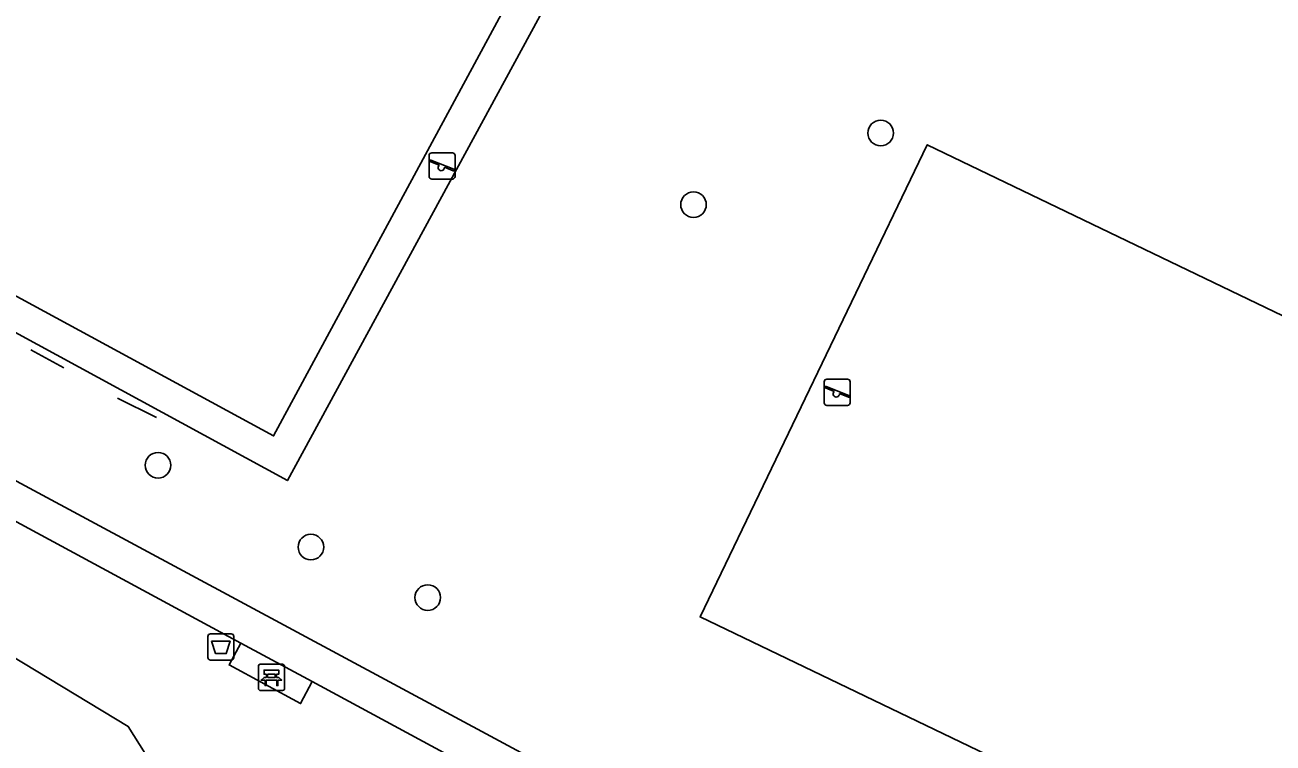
# Model space of a CAD drawing. Extents: x 162989 to 165008, y 383432 to 384338.
# Drawn here: x 164158.82 to 164206.45, y 383707.68 to 383735.09 of the extents above; entities that cross this region are included whole.
import ezdxf

# ---------------------------------------------------------------- set-up
doc = ezdxf.new("R2010")
doc.units = 0
for name, color, linetype in [('IMGEO_Afvalbak', 7, 'Continuous'), ('IMGEO_Bank', 7, 'Continuous'), ('IMGEO_Boom', 7, 'Continuous'), ('IMGEO_Groenvoorziening', 7, 'Continuous'), ('IMGEO_Hek', 7, 'Continuous'), ('IMGEO_Oever', 7, 'Continuous'), ('IMGEO_Speelvoorziening', 7, 'Continuous'), ('IMGEO_Terreindeel_gesloten', 7, 'Continuous'), ('IMGEO_Voetpad_halfverhard', 7, 'Continuous'), ('IMGEO_Voetpad_open', 7, 'Continuous')]:
    doc.layers.add(name, color=color, linetype=linetype)

msp = doc.modelspace()

# ---------------------------------------------------------------- linework, layer by layer
at = {"layer": 'IMGEO_Afvalbak'}
for p, q in [((164165.802, 383710.946), (164165.802, 383711.746)), ((164165.802, 383711.746), (164165.802, 383710.946)), ((164165.902, 383711.846), (164166.692, 383711.846)), ((164166.692, 383711.846), (164165.902, 383711.846)), ((164166.792, 383711.746), (164166.792, 383710.946)), ((164166.792, 383710.946), (164166.792, 383711.746)), ((164166.692, 383710.846), (164165.902, 383710.846)), ((164165.902, 383710.846), (164166.692, 383710.846))]:
    msp.add_line(p, q, dxfattribs=at)
msp.add_lwpolyline([(164165.945, 383711.56), (164166.649, 383711.56), (164166.5, 383711.09), (164166.094, 383711.09), (164165.945, 383711.56)], dxfattribs=at)
for centre, start, end in [((164165.902, 383711.746), 90, 180), ((164165.902, 383711.746), 90, 180), ((164166.692, 383711.746), 0, 90), ((164166.692, 383711.746), 360, 90), ((164165.902, 383710.946), 180, 270), ((164165.902, 383710.946), 180, 270), ((164166.692, 383710.946), 270, 0), ((164166.692, 383710.946), 270, 0)]:
    msp.add_arc(centre, 0.1, start, end, dxfattribs=at)
at = {"layer": 'IMGEO_Bank'}
for p, q in [((164167.728, 383709.758), (164167.728, 383710.599)), ((164167.728, 383710.599), (164167.728, 383709.758)), ((164167.803, 383710.683), (164168.644, 383710.683)), ((164168.644, 383710.683), (164167.803, 383710.683)), ((164168.728, 383710.608), (164168.728, 383709.767)), ((164168.728, 383709.767), (164168.728, 383710.608)), ((164168.425, 383710.081), (164168.032, 383710.081)), ((164168.037, 383710.189), (164168.037, 383710.295)), ((164168.081, 383710.295), (164168.081, 383710.189)), ((164168.369, 383710.301), (164168.087, 383710.301)), ((164168.087, 383710.183), (164168.369, 383710.183)), ((164168.375, 383710.189), (164168.375, 383710.295)), ((164168.419, 383710.295), (164168.419, 383710.189)), ((164168.653, 383709.683), (164167.812, 383709.683)), ((164167.812, 383709.683), (164168.653, 383709.683))]:
    msp.add_line(p, q, dxfattribs=at)
for points in [[(164168.031, 383710.301), (164167.945, 383710.301), (164167.945, 383710.462), (164168.508, 383710.462), (164168.508, 383710.301), (164168.425, 383710.301)], [(164167.975, 383710.081), (164167.833, 383710.081), (164167.945, 383710.183), (164168.031, 383710.183)], [(164168.025, 383710.074), (164168.025, 383709.867), (164167.982, 383709.867), (164167.982, 383710.074)], [(164168.425, 383710.183), (164168.508, 383710.183), (164168.62, 383710.081), (164168.481, 383710.081)], [(164168.475, 383710.074), (164168.475, 383709.867), (164168.431, 383709.867), (164168.431, 383710.074)]]:
    msp.add_lwpolyline(points, dxfattribs=at)
for centre, radius, start, end in [((164167.806, 383710.605), 0.0779, 92.4484, 184.2845), ((164167.806, 383710.605), 0.0779, 92.4484, 184.2845), ((164168.65, 383710.605), 0.0779, 2.4484, 94.2845), ((164168.65, 383710.605), 0.0779, 2.4484, 94.2845), ((164167.975, 383710.074), 0.00671, 2.8957, 87.1043), ((164168.032, 383710.074), 0.00671, 92.8957, 177.1043), ((164168.03, 383710.294), 0.00671, 2.8957, 87.1043), ((164168.03, 383710.19), 0.00671, 272.8957, 357.1043), ((164168.087, 383710.294), 0.00671, 92.8957, 177.1043), ((164168.087, 383710.19), 0.00671, 182.8957, 267.1043), ((164168.369, 383710.294), 0.00671, 2.8957, 87.1043), ((164168.369, 383710.19), 0.00671, 272.8957, 357.1043), ((164168.426, 383710.294), 0.00671, 92.8957, 177.1043), ((164168.426, 383710.19), 0.00671, 182.8957, 267.1043), ((164168.424, 383710.074), 0.00671, 2.8957, 87.1043), ((164168.481, 383710.074), 0.00671, 92.8957, 177.1043), ((164167.806, 383709.761), 0.0779, 182.4484, 274.2845), ((164167.806, 383709.761), 0.0779, 182.4484, 274.2845), ((164168.65, 383709.761), 0.0779, 272.4484, 4.2845), ((164168.65, 383709.761), 0.0779, 272.4484, 4.2845)]:
    msp.add_arc(centre, radius, start, end, dxfattribs=at)
at = {"layer": 'IMGEO_Boom'}
for centre in [(164191.478, 383730.967), (164184.335, 383728.231), (164163.9, 383718.282), (164169.734, 383715.158), (164174.192, 383713.23)]:
    msp.add_circle(centre, 0.489, dxfattribs=at)
at = {"layer": 'IMGEO_Groenvoorziening'}
for points in [[(164169.788, 383710.02), (164169.337, 383709.185), (164166.61, 383710.66), (164167.061, 383711.494), (164136.406, 383728.071), (164135.955, 383727.236), (164133.272, 383728.687), (164133.723, 383729.522), (164079.257, 383758.541), (164076.946, 383759.773)], [(164147.454, 383759.501), (164181.494, 383741.012), (164168.837, 383717.695), (164153.653, 383725.966), (164151.277, 383721.559), (164200.537, 383695.052)], [(164145.128, 383718.972), (164162.762, 383708.309), (164164.213, 383706.007)], [(164199.734, 383693.826), (164169.788, 383710.02)]]:
    msp.add_lwpolyline(points, dxfattribs=at)
for points in [[(164209.085, 383700.711), (164217.752, 383718.736), (164193.252, 383730.517), (164184.585, 383712.492)], [(164193.252, 383730.517), (164217.752, 383718.736), (164209.085, 383700.711), (164184.585, 383712.492)]]:
    msp.add_lwpolyline(points, close=True, dxfattribs=at)
at = {"layer": 'IMGEO_Hek'}
for points in [[(164168.307, 383719.401), (164136.594, 383736.638), (164148.031, 383757.794), (164179.73, 383740.566), (164168.307, 383719.401)], [(164159.046, 383722.693), (164160.311, 383722.006)], [(164162.349, 383720.846), (164163.838, 383720.102)]]:
    msp.add_lwpolyline(points, dxfattribs=at)
at = {"layer": 'IMGEO_Oever'}
msp.add_lwpolyline([(164157.304, 383702.694), (164168.598, 383695.723), (164172.541, 383691.622), (164194.655, 383678.499), (164196.453, 383678.057), (164199.008, 383679.35), (164201.563, 383681.369), (164202.604, 383683.893), (164200.995, 383685.407), (164196.8, 383688.341), (164190.364, 383692.316), (164185.412, 383693.988), (164174.655, 383699.224), (164172.509, 383703.073), (164169.86, 383704.934), (164166.169, 383705.47), (164164.213, 383706.007), (164162.762, 383708.309), (164145.128, 383718.972)], dxfattribs=at)
at = {"layer": 'IMGEO_Speelvoorziening'}
for p, q in [((164174.245, 383729.31), (164174.245, 383730.11)), ((164174.245, 383730.11), (164174.245, 383729.31)), ((164174.345, 383730.21), (164175.135, 383730.21)), ((164175.135, 383730.21), (164174.345, 383730.21)), ((164175.235, 383730.11), (164175.235, 383729.31)), ((164175.235, 383729.31), (164175.235, 383730.11)), ((164174.628, 383729.738), (164174.289, 383729.875)), ((164174.314, 383729.935), (164175.19, 383729.582)), ((164175.166, 383729.522), (164174.826, 383729.659)), ((164175.135, 383729.21), (164174.345, 383729.21)), ((164174.345, 383729.21), (164175.135, 383729.21)), ((164189.323, 383720.669), (164189.323, 383721.469)), ((164189.323, 383721.469), (164189.323, 383720.669)), ((164189.423, 383721.569), (164190.213, 383721.569)), ((164190.213, 383721.569), (164189.423, 383721.569)), ((164190.313, 383721.469), (164190.313, 383720.669)), ((164190.313, 383720.669), (164190.313, 383721.469)), ((164189.706, 383721.097), (164189.367, 383721.234)), ((164189.392, 383721.294), (164190.268, 383720.941)), ((164190.244, 383720.881), (164189.904, 383721.018)), ((164190.213, 383720.569), (164189.423, 383720.569)), ((164189.423, 383720.569), (164190.213, 383720.569))]:
    msp.add_line(p, q, dxfattribs=at)
for centre, radius, start, end in [((164174.345, 383730.11), 0.1, 90, 180), ((164174.345, 383730.11), 0.1, 90, 180), ((164175.135, 383730.11), 0.1, 0, 90), ((164175.135, 383730.11), 0.1, 360, 90), ((164174.302, 383729.905), 0.0327, 68.078, 248.078), ((164174.707, 383729.648), 0.12, 130.9928, 5.1632), ((164175.178, 383729.552), 0.0327, 248.078, 68.078), ((164174.345, 383729.31), 0.1, 180, 270), ((164174.345, 383729.31), 0.1, 180, 270), ((164175.135, 383729.31), 0.1, 270, 0), ((164175.135, 383729.31), 0.1, 270, 0), ((164189.423, 383721.469), 0.1, 90, 180), ((164189.423, 383721.469), 0.1, 90, 180), ((164190.213, 383721.469), 0.1, 0, 90), ((164190.213, 383721.469), 0.1, 360, 90), ((164189.38, 383721.264), 0.0327, 68.078, 248.078), ((164189.785, 383721.007), 0.12, 130.9928, 5.1632), ((164190.256, 383720.911), 0.0327, 248.078, 68.078), ((164189.423, 383720.669), 0.1, 180, 270), ((164189.423, 383720.669), 0.1, 180, 270), ((164190.213, 383720.669), 0.1, 270, 0), ((164190.213, 383720.669), 0.1, 270, 0)]:
    msp.add_arc(centre, radius, start, end, dxfattribs=at)
at = {"layer": 'IMGEO_Terreindeel_gesloten'}
msp.add_lwpolyline([(164179.73, 383740.566), (164148.031, 383757.794), (164136.594, 383736.638), (164168.307, 383719.401)], close=True, dxfattribs=at)
at = {"layer": 'IMGEO_Voetpad_halfverhard'}
for points in [[(164076.946, 383759.773), (164079.257, 383758.541), (164133.723, 383729.522), (164136.406, 383728.071), (164167.061, 383711.494), (164169.788, 383710.02), (164199.734, 383693.826)], [(164200.537, 383695.052), (164151.277, 383721.559), (164147.725, 383723.47), (164080.016, 383759.904)]]:
    msp.add_lwpolyline(points, dxfattribs=at)
at = {"layer": 'IMGEO_Voetpad_open'}
for points in [[(164151.277, 383721.559), (164153.653, 383725.966), (164168.837, 383717.695), (164181.494, 383741.012), (164147.454, 383759.501), (164134.867, 383736.085), (164150.071, 383727.942), (164147.725, 383723.47)], [(164168.307, 383719.401), (164136.594, 383736.638), (164148.031, 383757.794), (164179.73, 383740.566)], [(164167.061, 383711.494), (164166.61, 383710.66), (164169.337, 383709.185), (164169.788, 383710.02)]]:
    msp.add_lwpolyline(points, close=True, dxfattribs=at)

doc.saveas('drawing.dxf')
